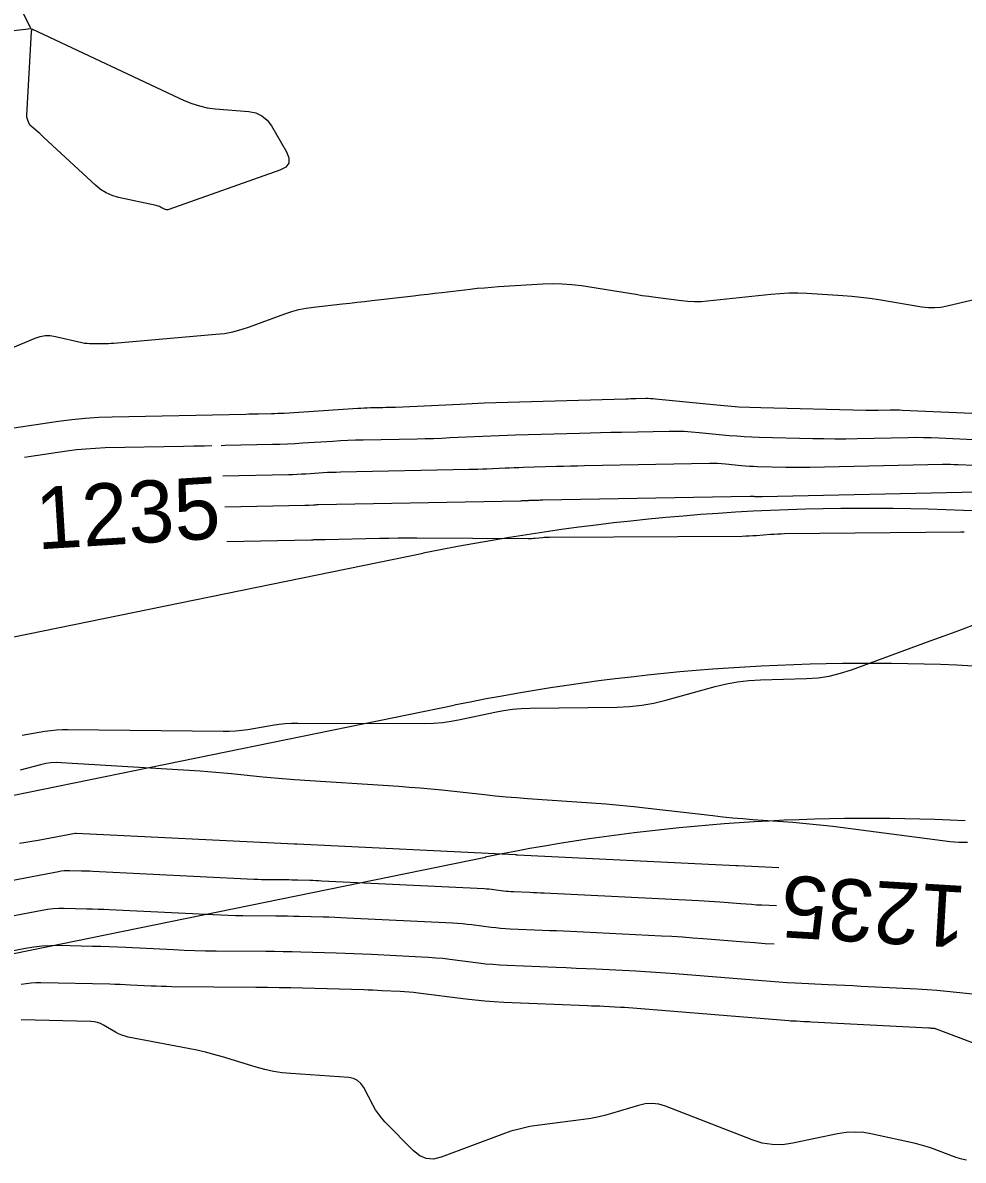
# Model space of a CAD drawing. Extents: x 658976 to 668721, y 639543 to 647196.
# Drawn here: x 662953.5 to 663044.5, y 642263.7 to 642373.8 of the extents above; entities that cross this region are included whole.
import ezdxf

# ---------------------------------------------------------------- set-up
doc = ezdxf.new("R2010")
doc.units = 0
for name, color, linetype in [('Ex_Contour Labels', 7, 'Continuous'), ('Ex_Major Contours', 7, 'Continuous'), ('Ex_Minor Contours', 7, 'Continuous'), ('R_Water', 7, 'Continuous')]:
    doc.layers.add(name, color=color, linetype=linetype)

msp = doc.modelspace()

# ---------------------------------------------------------------- linework, layer by layer
at = {"layer": 'Ex_Major Contours'}
for points in [[(662925.58, 642369.91), (662954.3, 642373.2), (662954.3, 642373.2), (662954.3, 642373.2), (662954.3, 642373.2), (662954.3, 642373.21), (662954.29, 642373.24), (662954.28, 642373.24), (662951.68, 642378.43)], [(662973.04, 642326.93), (662980.77, 642327.08), (662980.87, 642327.09), (662980.98, 642327.09), (662981.09, 642327.1), (662981.2, 642327.1), (662981.63, 642327.13), (662981.74, 642327.14), (662981.84, 642327.14), (662981.95, 642327.15), (662982.06, 642327.15), (663001.64, 642327.53), (663001.72, 642327.53), (663001.81, 642327.54), (663001.89, 642327.54), (663001.98, 642327.54), (663002.32, 642327.56), (663002.41, 642327.56), (663002.49, 642327.57), (663002.58, 642327.57), (663002.66, 642327.57), (663003.28, 642327.59), (663003.41, 642327.59), (663003.55, 642327.6), (663003.68, 642327.6), (663003.81, 642327.6), (663023.84, 642327.98), (663023.89, 642327.98), (663023.94, 642327.98), (663023.98, 642327.98), (663024.03, 642327.98), (663024.22, 642327.96), (663024.26, 642327.95), (663024.31, 642327.95), (663024.36, 642327.95), (663024.4, 642327.95), (663024.73, 642327.94), (663024.8, 642327.94), (663024.87, 642327.94), (663024.94, 642327.94), (663025.01, 642327.94), (663045.81, 642328.38)], [(663026.41, 642288.33), (663024.99, 642288.4), (663024.48, 642288.42), (663023.97, 642288.46), (663023.46, 642288.49), (663022.95, 642288.53), (663020.92, 642288.7), (663020.41, 642288.74), (663019.9, 642288.77), (663019.39, 642288.8), (663018.88, 642288.83), (663003.92, 642289.56), (663003.58, 642289.58), (663003.23, 642289.6), (663002.89, 642289.61), (663002.54, 642289.63), (663000.95, 642289.69), (663000.71, 642289.7), (663000.48, 642289.72), (663000.24, 642289.74), (663000.01, 642289.77), (662999.07, 642289.89), (662998.83, 642289.92), (662998.59, 642289.94), (662998.36, 642289.96), (662998.12, 642289.97), (662982.43, 642290.74), (662982.14, 642290.76), (662981.85, 642290.77), (662981.56, 642290.78), (662981.27, 642290.79), (662980.1, 642290.82), (662979.81, 642290.83), (662979.52, 642290.83), (662979.23, 642290.84), (662978.94, 642290.84), (662977.32, 642290.86), (662976.96, 642290.86), (662976.59, 642290.87), (662976.23, 642290.88), (662975.86, 642290.9), (662960.28, 642291.66), (662960, 642291.68), (662959.72, 642291.69), (662959.45, 642291.7), (662959.17, 642291.7), (662958.06, 642291.73), (662957.78, 642291.73), (662957.51, 642291.71), (662957.23, 642291.68), (662956.96, 642291.64), (662944.38, 642289.25)]]:
    msp.add_lwpolyline(points, dxfattribs=at)
msp.add_lwpolyline([(662976.04, 642365.04), (662976.63, 642364.76), (662977.14, 642364.34), (662977.55, 642363.78), (662979.02, 642361.26), (662979.25, 642360.68), (662979.22, 642360.19), (662978.93, 642359.8), (662978.38, 642359.51), (662967.62, 642355.7), (662967.52, 642355.67), (662967.41, 642355.67), (662967.31, 642355.69), (662967.21, 642355.73), (662966.81, 642355.93), (662966.71, 642355.98), (662966.61, 642356.02), (662966.5, 642356.05), (662966.39, 642356.08), (662962.77, 642356.87), (662962.15, 642357.05), (662961.57, 642357.3), (662961.03, 642357.63), (662960.53, 642358.04), (662955.55, 642362.66), (662955.41, 642362.78), (662955.28, 642362.91), (662955.14, 642363.03), (662955, 642363.16), (662954.3, 642363.76), (662954.23, 642363.83), (662954.17, 642363.91), (662954.12, 642363.99), (662954.08, 642364.08), (662953.95, 642364.44), (662953.92, 642364.53), (662953.9, 642364.63), (662953.89, 642364.72), (662953.89, 642364.82), (662954.35, 642372.87), (662954.36, 642372.9), (662954.36, 642372.93), (662954.36, 642372.96), (662954.37, 642372.99), (662954.38, 642373.1), (662954.39, 642373.13), (662954.4, 642373.14), (662954.42, 642373.14), (662954.44, 642373.14), (662969.12, 642366.24), (662969.84, 642365.94), (662970.58, 642365.71), (662971.34, 642365.54), (662972.11, 642365.44), (662975.36, 642365.17)], close=True, dxfattribs=at)
at = {"layer": 'Ex_Minor Contours'}
for points in [[(662948.12, 642340.52), (662954.69, 642343.25), (662955.17, 642343.41), (662955.67, 642343.5), (662956.16, 642343.5), (662956.67, 642343.42), (662959.21, 642342.83), (662959.46, 642342.78), (662959.72, 642342.75), (662959.97, 642342.73), (662960.23, 642342.72), (662961.27, 642342.73), (662961.53, 642342.73), (662961.79, 642342.74), (662962.04, 642342.76), (662962.3, 642342.78), (662972.17, 642343.62), (662973.01, 642343.71), (662973.83, 642343.87), (662974.64, 642344.08), (662975.44, 642344.34), (662978.86, 642345.61), (662979.53, 642345.83), (662980.21, 642346.02), (662980.91, 642346.16), (662981.61, 642346.25), (662984.44, 642346.56), (662985.15, 642346.64), (662985.85, 642346.72), (662986.56, 642346.8), (662987.27, 642346.88), (662991.3, 642347.36), (662991.98, 642347.44), (662992.67, 642347.52), (662993.35, 642347.6), (662994.03, 642347.67), (662996.77, 642347.99), (662997.46, 642348.07), (662998.15, 642348.13), (662998.83, 642348.19), (662999.52, 642348.24), (663003.8, 642348.51), (663004.74, 642348.54), (663005.68, 642348.52), (663006.62, 642348.45), (663007.55, 642348.33), (663012.17, 642347.59), (663012.8, 642347.49), (663013.42, 642347.39), (663014.06, 642347.3), (663014.69, 642347.22), (663017.21, 642346.89), (663017.84, 642346.82), (663018.47, 642346.79), (663019.11, 642346.81), (663019.74, 642346.85), (663025.84, 642347.51), (663026.71, 642347.58), (663027.58, 642347.62), (663028.45, 642347.62), (663029.32, 642347.59), (663032.82, 642347.38), (663033.69, 642347.32), (663034.56, 642347.23), (663035.43, 642347.12), (663036.29, 642346.99), (663040.47, 642346.28), (663041.09, 642346.21), (663041.7, 642346.2), (663042.31, 642346.25), (663042.92, 642346.37), (663045.36, 642346.96)], [(662950.22, 642334.23), (662956.96, 642335.22), (662958.25, 642335.39), (662959.55, 642335.52), (662960.85, 642335.6), (662962.16, 642335.65), (662975.06, 642335.91), (662975.37, 642335.92), (662975.68, 642335.92), (662975.99, 642335.93), (662976.3, 642335.93), (662977.55, 642335.96), (662977.86, 642335.97), (662978.17, 642335.98), (662978.48, 642335.99), (662978.79, 642336.01), (662985.9, 642336.48), (662986.21, 642336.49), (662986.51, 642336.51), (662986.81, 642336.52), (662987.12, 642336.53), (662988.33, 642336.55), (662988.63, 642336.56), (662988.94, 642336.57), (662989.24, 642336.58), (662989.54, 642336.59), (662995.82, 642336.88), (662996.97, 642336.93), (662998.12, 642336.98), (662999.27, 642337.02), (663000.42, 642337.05), (663011.82, 642337.39), (663012.06, 642337.39), (663012.3, 642337.4), (663012.54, 642337.41), (663012.78, 642337.41), (663013.75, 642337.43), (663013.99, 642337.43), (663014.23, 642337.42), (663014.47, 642337.41), (663014.71, 642337.39), (663020.63, 642336.8), (663021.69, 642336.7), (663022.76, 642336.62), (663023.83, 642336.57), (663024.9, 642336.53), (663035.05, 642336.29), (663035.35, 642336.28), (663035.64, 642336.28), (663035.94, 642336.28), (663036.23, 642336.29), (663037.41, 642336.31), (663037.71, 642336.32), (663038, 642336.32), (663038.3, 642336.31), (663038.59, 642336.3), (663046.77, 642335.92)], [(662972.68, 642332.88), (662973.08, 642332.89), (662977.64, 642332.98), (662978.37, 642333), (662979.1, 642333.03), (662979.84, 642333.06), (662980.57, 642333.11), (662983.49, 642333.3), (662984.22, 642333.34), (662984.95, 642333.38), (662985.69, 642333.4), (662986.42, 642333.42), (662991.64, 642333.52), (662992.43, 642333.54), (662993.23, 642333.56), (662994.02, 642333.59), (662994.81, 642333.63), (662997.99, 642333.77), (662998.78, 642333.81), (662999.58, 642333.84), (663000.37, 642333.87), (663001.16, 642333.89), (663007.36, 642334.07), (663008.37, 642334.1), (663009.38, 642334.13), (663010.39, 642334.15), (663011.4, 642334.17), (663016.01, 642334.26), (663016.74, 642334.26), (663017.46, 642334.24), (663018.19, 642334.2), (663018.92, 642334.14), (663021.82, 642333.85), (663022.55, 642333.79), (663023.28, 642333.73), (663024, 642333.69), (663024.73, 642333.67), (663029.91, 642333.55), (663030.98, 642333.53), (663032.05, 642333.52), (663033.12, 642333.52), (663034.19, 642333.54), (663039.13, 642333.65), (663039.87, 642333.66), (663040.61, 642333.65), (663041.35, 642333.64), (663042.1, 642333.61), (663045.5, 642333.45)], [(662953.67, 642331.75), (662954.1, 642331.81), (662957.77, 642332.35), (662958.69, 642332.47), (662959.61, 642332.56), (662960.54, 642332.62), (662961.46, 642332.66), (662969.06, 642332.81), (662970.06, 642332.83), (662971.07, 642332.85), (662971.8, 642332.86)], [(663045.48, 642330.93), (663043.98, 642331), (663043.6, 642331.01), (663043.22, 642331.02), (663042.85, 642331.02), (663042.47, 642331.02), (663029.63, 642330.74), (663029.04, 642330.73), (663028.46, 642330.73), (663027.88, 642330.73), (663027.29, 642330.74), (663024.57, 642330.81), (663024.18, 642330.82), (663023.79, 642330.84), (663023.41, 642330.87), (663023.02, 642330.9), (663021.47, 642331.06), (663021.09, 642331.09), (663020.7, 642331.11), (663020.31, 642331.12), (663019.93, 642331.12), (663007.82, 642330.89), (663007.14, 642330.88), (663006.47, 642330.86), (663005.79, 642330.84), (663005.11, 642330.83), (663001.91, 642330.73), (663001.47, 642330.72), (663001.03, 642330.7), (663000.59, 642330.69), (663000.15, 642330.67), (662998.4, 642330.58), (662997.96, 642330.57), (662997.52, 642330.55), (662997.08, 642330.54), (662996.64, 642330.53), (662984.24, 642330.28), (662983.82, 642330.27), (662983.4, 642330.26), (662982.98, 642330.24), (662982.56, 642330.21), (662980.88, 642330.1), (662980.46, 642330.08), (662980.04, 642330.06), (662979.62, 642330.04), (662979.2, 642330.03), (662972.86, 642329.9)], [(662973.25, 642323.58), (662981.43, 642323.75), (662981.54, 642323.75), (662981.65, 642323.76), (662981.76, 642323.76), (662981.87, 642323.76), (662982.31, 642323.77), (662982.41, 642323.77), (662982.52, 642323.77), (662982.63, 642323.77), (662982.74, 642323.78), (662987.99, 642323.89), (662988.9, 642323.91), (662989.81, 642323.92), (662990.72, 642323.92), (662991.63, 642323.92), (663002.38, 642323.87), (663002.55, 642323.87), (663002.73, 642323.88), (663002.9, 642323.89), (663003.07, 642323.9), (663003.76, 642323.97), (663003.94, 642323.99), (663004.11, 642324), (663004.28, 642324.01), (663004.46, 642324.01), (663023.09, 642324.11), (663023.43, 642324.12), (663023.77, 642324.13), (663024.11, 642324.15), (663024.46, 642324.17), (663025.82, 642324.28), (663026.16, 642324.3), (663026.5, 642324.32), (663026.85, 642324.33), (663027.19, 642324.34), (663044.24, 642324.53), (663044.54, 642324.53)], [(662953.45, 642304.85), (662955.65, 642305.23), (662956.2, 642305.31), (662956.76, 642305.37), (662957.31, 642305.4), (662957.87, 642305.4), (662972.87, 642305.22), (662973.47, 642305.22), (662974.08, 642305.26), (662974.68, 642305.32), (662975.28, 642305.41), (662977.67, 642305.82), (662978.27, 642305.91), (662978.88, 642305.97), (662979.48, 642306.01), (662980.09, 642306.02), (662992.38, 642305.99), (662993.24, 642306.02), (662994.1, 642306.08), (662994.95, 642306.2), (662995.79, 642306.35), (662999.17, 642307.08), (663000.01, 642307.24), (663000.86, 642307.36), (663001.72, 642307.43), (663002.58, 642307.46), (663011, 642307.56), (663012.19, 642307.61), (663013.37, 642307.74), (663014.54, 642307.94), (663015.7, 642308.22), (663020.47, 642309.54), (663021.55, 642309.8), (663022.64, 642310), (663023.74, 642310.13), (663024.85, 642310.2), (663029.31, 642310.33), (663030.42, 642310.41), (663031.51, 642310.57), (663032.58, 642310.83), (663033.64, 642311.17), (663041.25, 642313.96), (663042.63, 642314.46), (663044.02, 642314.97), (663045.4, 642315.48)], [(663044.86, 642294.45), (663044.44, 642294.45), (663044.03, 642294.47), (663043.61, 642294.5), (663043.2, 642294.54), (663031.86, 642296), (663030.9, 642296.11), (663029.93, 642296.22), (663028.96, 642296.31), (663027.99, 642296.39), (663024.11, 642296.67), (663023.14, 642296.74), (663022.17, 642296.83), (663021.21, 642296.93), (663020.24, 642297.04), (663013.98, 642297.77), (663012.61, 642297.92), (663011.25, 642298.06), (663009.88, 642298.17), (663008.51, 642298.28), (663002.32, 642298.7), (663001.28, 642298.78), (663000.24, 642298.86), (662999.2, 642298.96), (662998.17, 642299.07), (662994.02, 642299.52), (662992.98, 642299.62), (662991.95, 642299.72), (662990.91, 642299.8), (662989.87, 642299.88), (662979.77, 642300.54), (662979.01, 642300.59), (662978.25, 642300.65), (662977.49, 642300.72), (662976.73, 642300.79), (662973.69, 642301.1), (662972.93, 642301.17), (662972.17, 642301.24), (662971.41, 642301.29), (662970.65, 642301.35), (662957.23, 642302.18), (662956.72, 642302.2), (662956.22, 642302.17), (662955.72, 642302.1), (662955.23, 642301.99), (662953.26, 642301.46)], [(663026.63, 642292), (663022.68, 642292.2), (663022.66, 642292.2), (663022.64, 642292.2), (663022.62, 642292.2), (663022.61, 642292.2), (663022.54, 642292.21), (663022.52, 642292.21), (663022.5, 642292.21), (663022.48, 642292.21), (663022.46, 642292.21), (663001.36, 642293.25), (663001.33, 642293.25), (663001.26, 642293.25), (663001.25, 642293.26), (663001.24, 642293.26), (663001.23, 642293.26), (663001.22, 642293.26), (663001.19, 642293.26), (663001.18, 642293.26), (663001.17, 642293.26), (663001.16, 642293.26), (663001.16, 642293.26), (662980.03, 642294.3), (662980.01, 642294.3), (662979.99, 642294.3), (662979.95, 642294.3), (662979.93, 642294.31), (662979.91, 642294.31), (662979.85, 642294.31), (662979.83, 642294.31), (662979.82, 642294.31), (662979.81, 642294.31), (662979.79, 642294.31), (662958.68, 642295.34), (662958.66, 642295.35), (662958.64, 642295.35), (662958.6, 642295.35), (662958.59, 642295.35), (662958.58, 642295.35), (662958.57, 642295.35), (662958.56, 642295.34), (662954.99, 642294.67), (662954.39, 642294.56), (662953.79, 642294.46), (662953.18, 642294.38)], [(662946.7, 642286.29), (662955.37, 642287.93), (662955.9, 642288.01), (662956.44, 642288.07), (662956.98, 642288.1), (662957.52, 642288.11), (662959.7, 642288.06), (662960.24, 642288.05), (662960.79, 642288.03), (662961.33, 642288.01), (662961.87, 642287.98), (662971.93, 642287.49), (662972.65, 642287.46), (662973.37, 642287.43), (662974.08, 642287.42), (662974.8, 642287.41), (662977.97, 642287.38), (662978.54, 642287.37), (662979.11, 642287.36), (662979.68, 642287.35), (662980.25, 642287.34), (662982.54, 642287.27), (662983.11, 642287.26), (662983.69, 642287.23), (662984.26, 642287.21), (662984.83, 642287.18), (662995.09, 642286.68), (662995.55, 642286.65), (662996.02, 642286.62), (662996.48, 642286.57), (662996.94, 642286.52), (662998.79, 642286.28), (662999.25, 642286.23), (662999.72, 642286.18), (663000.18, 642286.15), (663000.64, 642286.13), (663003.77, 642286), (663004.45, 642285.97), (663005.13, 642285.94), (663005.8, 642285.91), (663006.48, 642285.88), (663015.29, 642285.44), (663016.29, 642285.39), (663017.3, 642285.33), (663018.3, 642285.26), (663019.3, 642285.18), (663023.3, 642284.86), (663024.3, 642284.78), (663025.3, 642284.71), (663026.19, 642284.66)], [(663048.73, 642279.43), (663043.8, 642279.96), (663042.86, 642280.06), (663041.91, 642280.14), (663040.97, 642280.21), (663040.02, 642280.27), (663034.6, 642280.54), (663033.8, 642280.59), (663033.01, 642280.63), (663032.21, 642280.67), (663031.41, 642280.71), (663028.22, 642280.86), (663027.42, 642280.9), (663026.63, 642280.95), (663025.83, 642281.01), (663025.03, 642281.07), (663016.61, 642281.76), (663015.65, 642281.83), (663014.69, 642281.9), (663013.73, 642281.96), (663012.78, 642282.01), (663008.94, 642282.2), (663007.98, 642282.24), (663007.02, 642282.29), (663006.06, 642282.33), (663005.1, 642282.37), (663000.34, 642282.56), (662999.64, 642282.6), (662998.95, 642282.65), (662998.26, 642282.71), (662997.57, 642282.79), (662994.82, 642283.14), (662994.13, 642283.23), (662993.44, 642283.29), (662992.75, 642283.35), (662992.05, 642283.39), (662987.23, 642283.63), (662986.37, 642283.67), (662985.52, 642283.7), (662984.67, 642283.73), (662983.82, 642283.76), (662980.41, 642283.85), (662979.56, 642283.88), (662978.7, 642283.89), (662977.85, 642283.91), (662977, 642283.92), (662972.21, 642283.96), (662971.17, 642283.97), (662970.14, 642284), (662969.1, 642284.03), (662968.07, 642284.08), (662963.47, 642284.3), (662962.66, 642284.34), (662961.85, 642284.37), (662961.04, 642284.4), (662960.23, 642284.42), (662956.99, 642284.49), (662956.18, 642284.48), (662955.37, 642284.44), (662954.57, 642284.35), (662953.77, 642284.22), (662949.02, 642283.32)], [(663048.78, 642273.79), (663041.86, 642276.41), (663041.8, 642276.43), (663041.74, 642276.44), (663041.68, 642276.46), (663041.62, 642276.47), (663041.38, 642276.49), (663041.31, 642276.5), (663041.25, 642276.5), (663041.19, 642276.51), (663041.13, 642276.51), (663029.78, 642277.1), (663029.59, 642277.11), (663029.41, 642277.12), (663029.23, 642277.12), (663029.05, 642277.13), (663028.32, 642277.17), (663028.14, 642277.18), (663027.95, 642277.19), (663027.77, 642277.2), (663027.59, 642277.22), (663012.89, 642278.42), (663012.49, 642278.45), (663012.09, 642278.47), (663011.7, 642278.5), (663011.3, 642278.52), (663009.71, 642278.6), (663009.31, 642278.62), (663008.91, 642278.64), (663008.52, 642278.65), (663008.12, 642278.67), (663000.03, 642279), (662999.11, 642279.05), (662998.19, 642279.11), (662997.27, 642279.2), (662996.36, 642279.31), (662991.73, 642279.89), (662991.3, 642279.95), (662990.86, 642279.99), (662990.42, 642280.02), (662989.99, 642280.05), (662988.23, 642280.13), (662987.8, 642280.16), (662987.36, 642280.17), (662986.92, 642280.19), (662986.48, 642280.2), (662980.56, 642280.37), (662979.43, 642280.4), (662978.29, 642280.42), (662977.16, 642280.44), (662976.03, 642280.45), (662967.91, 642280.52), (662967.41, 642280.53), (662966.91, 642280.54), (662966.41, 642280.56), (662965.91, 642280.58), (662963.91, 642280.68), (662963.41, 642280.7), (662962.91, 642280.72), (662962.41, 642280.74), (662961.91, 642280.75), (662955.25, 642280.89), (662954.77, 642280.89), (662954.3, 642280.86), (662953.83, 642280.81), (662953.36, 642280.73)], [(663044.78, 642263.73), (663044.32, 642263.84), (663043.87, 642263.97), (663043.43, 642264.13), (663041.66, 642264.8), (663041.21, 642264.95), (663040.76, 642265.1), (663040.31, 642265.22), (663039.85, 642265.34), (663035.69, 642266.26), (663034.84, 642266.41), (663034, 642266.46), (663033.15, 642266.41), (663032.3, 642266.28), (663027.97, 642265.37), (663026.97, 642265.23), (663025.99, 642265.24), (663025.01, 642265.39), (663024.05, 642265.69), (663015.65, 642268.95), (663015.01, 642269.14), (663014.36, 642269.22), (663013.71, 642269.19), (663013.06, 642269.04), (663010.43, 642268.25), (663009.77, 642268.06), (663009.1, 642267.9), (663008.43, 642267.77), (663007.75, 642267.67), (663003.48, 642267.13), (663002.54, 642266.98), (663001.63, 642266.78), (663000.72, 642266.53), (662999.83, 642266.22), (662993.98, 642264.02), (662993.23, 642263.84), (662992.53, 642263.89), (662991.89, 642264.15), (662991.29, 642264.63), (662988.53, 642267.46), (662988.2, 642267.83), (662987.91, 642268.21), (662987.63, 642268.61), (662987.39, 642269.04), (662986.48, 642270.78), (662986.21, 642271.16), (662985.89, 642271.45), (662985.5, 642271.63), (662985.04, 642271.72), (662979.42, 642272.11), (662978.58, 642272.19), (662977.74, 642272.32), (662976.91, 642272.5), (662976.08, 642272.73), (662972.81, 642273.73), (662971.99, 642273.97), (662971.17, 642274.18), (662970.33, 642274.38), (662969.5, 642274.55), (662963.71, 642275.65), (662963.39, 642275.72), (662963.07, 642275.82), (662962.77, 642275.96), (662962.47, 642276.11), (662961.32, 642276.8), (662961.03, 642276.95), (662960.72, 642277.06), (662960.4, 642277.13), (662960.07, 642277.16), (662953.36, 642277.3)]]:
    msp.add_lwpolyline(points, dxfattribs=at)
at = {"layer": 'R_Water'}
for p, q in [((662860.08, 642295.44), (662992.23, 642322.44)), ((662859.14, 642279.94), (662995.23, 642307.74)), ((662858.21, 642264.44), (662998.24, 642293.05))]:
    msp.add_line(p, q, dxfattribs=at)
for radius in [215, 200, 185]:
    msp.add_arc((663035.26, 642111.79), radius, 87.0917, 101.5452, dxfattribs=at)

# ---------------------------------------------------------------- texts
at = {"layer": 'Ex_Contour Labels'}
for rotation, p in [(3.5239, (662954.93, 642322.81)), (176.6057, (663044.89, 642290.24))]:
    msp.add_text('1235', height=6, rotation=rotation, dxfattribs=at).set_placement(p)

doc.saveas('drawing.dxf')
